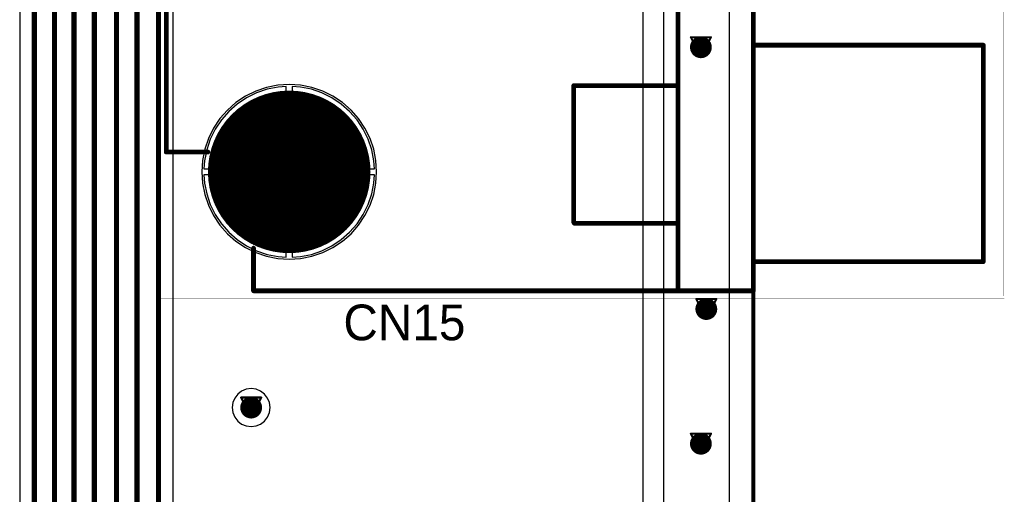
# Model space of a CAD drawing. Header units: millimetres. Extents: x 138 to 555, y 26 to 334.
# Tile 515 of 656: x 350 to 375, y 159 to 171. Entities that reach past the tile are written whole.
import ezdxf

# ---------------------------------------------------------------- set-up
doc = ezdxf.new("R2010")
doc.units = ezdxf.units.MM
for name, color, linetype in [('BottomLayer', 5, 'Continuous'), ('BottomSolder', 6, 'Continuous'), ('DrillDrawing', 1, 'Continuous'), ('KeepOutLayer', 6, 'Continuous'), ('Mechanical20', 56, 'Continuous'), ('Mechanical27', 56, 'Continuous'), ('Mechanical30', 56, 'Continuous'), ('MidLayer1', 16, 'Continuous'), ('MidLayer2', 76, 'Continuous'), ('MidLayer3', 90, 'Continuous'), ('MidLayer4', 156, 'Continuous'), ('MultiLayer', 9, 'Continuous'), ('PadHoleLayer', 156, 'Continuous'), ('TopLayer', 1, 'Continuous'), ('TopOverlay', 2, 'Continuous'), ('TopSolder', 216, 'Continuous'), ('ViaHoleLayer', 16, 'Continuous')]:
    doc.layers.add(name, color=color, linetype=linetype)

# ---------------------------------------------------------------- blocks, each defined once
blk = doc.blocks.new('CON_DB9_MALE_TYCO_3_1634580_2_520')
at = {"layer": 'BottomLayer', "const_width": 2}
blk.add_lwpolyline([(-13.5, 7.5, 1), (-11.5, 7.5, 1)], format="xyb", close=True, dxfattribs=at)
at = {"layer": 'BottomSolder', "const_width": 2.05}
blk.add_lwpolyline([(-13.525, 7.5, 1), (-11.475, 7.5, 1)], format="xyb", close=True, dxfattribs=at)
at = {"layer": 'Mechanical20', "const_width": 0.01}
for points in [[(-15.7, 10.8), (-15.7, 9.65)], [(-15.7, 10.8), (15.7, 10.8)], [(-15.7, 9.65), (-15.7, -10.525)], [(-15.625, -10.5), (15.65, -10.5)]]:
    blk.add_lwpolyline(points, dxfattribs=at)
at = {"layer": 'Mechanical20', "const_width": 0.005}
for points in [[(-15.702, 10.8, 1), (-15.697, 10.8, 1)], [(-15.702, 10.8, 1), (-15.697, 10.8, 1)], [(-15.702, 9.65, 1), (-15.697, 9.65, 1)], [(-15.702, 9.65, 1), (-15.697, 9.65, 1)], [(-15.702, -10.525, 1), (-15.697, -10.525, 1)], [(-15.627, -10.5, 1), (-15.623, -10.5, 1)]]:
    blk.add_lwpolyline(points, format="xyb", close=True, dxfattribs=at)
at = {"layer": 'Mechanical27', "const_width": 0.01}
for points in [[(-12, 10.6), (-12, 8.4)], [(-12, 10.6), (12, 10.6)], [(-15.5, 8.4), (-15.5, -4.2)], [(-15.5, 8.4), (-12, 8.4)], [(-13.775, 0.325), (-13.8, 0.3)], [(-13.8, 0.3), (-13.8, -2.3)], [(-13.775, 0.325), (-10.325, 0.325)], [(-10.325, 0.325), (-10.325, -2.3)], [(-15.5, -2.3), (15.5, -2.3)], [(-15.5, -4.2), (15.5, -4.2)], [(-14.79, -4.2), (-9.33, -4.2)], [(-14.79, -4.2), (-14.79, -10)], [(-9.33, -4.2), (-9.33, -10)], [(-14.79, -10), (-9.33, -10)]]:
    blk.add_lwpolyline(points, dxfattribs=at)
at = {"layer": 'Mechanical27', "const_width": 0.005}
for points in [[(-12.002, 10.6, 1), (-11.997, 10.6, 1)], [(-12.002, 10.6, 1), (-11.997, 10.6, 1)], [(-15.502, 8.4, 1), (-15.498, 8.4, 1)], [(-15.502, 8.4, 1), (-15.498, 8.4, 1)], [(-12.002, 8.4, 1), (-11.997, 8.4, 1)], [(-12.002, 8.4, 1), (-11.997, 8.4, 1)], [(-13.802, 0.3, 1), (-13.798, 0.3, 1)], [(-13.802, 0.3, 1), (-13.798, 0.3, 1)], [(-13.777, 0.325, 1), (-13.772, 0.325, 1)], [(-13.777, 0.325, 1), (-13.772, 0.325, 1)], [(-10.328, 0.325, 1), (-10.323, 0.325, 1)], [(-10.328, 0.325, 1), (-10.323, 0.325, 1)], [(-15.502, -2.3, 1), (-15.498, -2.3, 1)], [(-13.802, -2.3, 1), (-13.798, -2.3, 1)], [(-10.328, -2.3, 1), (-10.323, -2.3, 1)], [(-15.502, -4.2, 1), (-15.498, -4.2, 1)], [(-15.502, -4.2, 1), (-15.498, -4.2, 1)], [(-14.793, -4.2, 1), (-14.788, -4.2, 1)], [(-14.793, -4.2, 1), (-14.788, -4.2, 1)], [(-9.332, -4.2, 1), (-9.327, -4.2, 1)], [(-9.332, -4.2, 1), (-9.327, -4.2, 1)], [(-14.793, -10, 1), (-14.788, -10, 1)], [(-14.793, -10, 1), (-14.788, -10, 1)], [(-9.332, -10, 1), (-9.327, -10, 1)], [(-9.332, -10, 1), (-9.327, -10, 1)]]:
    blk.add_lwpolyline(points, format="xyb", close=True, dxfattribs=at)
at = {"layer": 'MidLayer1', "const_width": 2}
blk.add_lwpolyline([(-13.5, 7.5, 1), (-11.5, 7.5, 1)], format="xyb", close=True, dxfattribs=at)
at = {"layer": 'MidLayer2', "const_width": 2}
blk.add_lwpolyline([(-13.5, 7.5, 1), (-11.5, 7.5, 1)], format="xyb", close=True, dxfattribs=at)
at = {"layer": 'MidLayer3', "const_width": 2}
blk.add_lwpolyline([(-13.5, 7.5, 1), (-11.5, 7.5, 1)], format="xyb", close=True, dxfattribs=at)
at = {"layer": 'MidLayer4', "const_width": 2}
blk.add_lwpolyline([(-13.5, 7.5, 1), (-11.5, 7.5, 1)], format="xyb", close=True, dxfattribs=at)
at = {"layer": 'MultiLayer', "const_width": 2}
blk.add_lwpolyline([(-13.5, 7.5, 1), (-11.5, 7.5, 1)], format="xyb", close=True, dxfattribs=at)
at = {"layer": 'PadHoleLayer', "const_width": 1.65}
blk.add_lwpolyline([(-13.325, 7.5, 1), (-11.675, 7.5, 1)], format="xyb", close=True, dxfattribs=at)
at = {"layer": 'TopLayer', "const_width": 2}
blk.add_lwpolyline([(-13.5, 7.5, 1), (-11.5, 7.5, 1)], format="xyb", close=True, dxfattribs=at)
at = {"layer": 'TopOverlay', "const_width": 0.12}
for points in [[(-12, 10.6), (12, 10.6)], [(-12, 10.6), (-12, 9.55)], [(-15.5, 8.4), (-15.5, -4.2)], [(-15.5, 8.4), (-14.425, 8.4)], [(-13.775, 0.325), (-13.8, 0.3)], [(-13.8, 0.3), (-13.8, -2.3)], [(-13.775, 0.325), (-10.325, 0.325)], [(-10.325, 0.325), (-10.325, -2.3)], [(-15.5, -2.3), (15.5, -2.3)], [(-15.5, -4.2), (15.5, -4.2)], [(-14.765, -4.2), (-9.305, -4.2)], [(-14.765, -4.2), (-14.765, -10)], [(-9.305, -4.2), (-9.305, -10)], [(-14.765, -10), (-9.305, -10)]]:
    blk.add_lwpolyline(points, dxfattribs=at)
at = {"layer": 'TopOverlay', "const_width": 0.06}
for points in [[(-12.03, 10.6, 1), (-11.97, 10.6, 1)], [(-12.03, 10.6, 1), (-11.97, 10.6, 1)], [(-12.03, 9.55, 1), (-11.97, 9.55, 1)], [(-15.53, 8.4, 1), (-15.47, 8.4, 1)], [(-15.53, 8.4, 1), (-15.47, 8.4, 1)], [(-14.455, 8.4, 1), (-14.395, 8.4, 1)], [(-13.83, 0.3, 1), (-13.77, 0.3, 1)], [(-13.83, 0.3, 1), (-13.77, 0.3, 1)], [(-13.805, 0.325, 1), (-13.745, 0.325, 1)], [(-13.805, 0.325, 1), (-13.745, 0.325, 1)], [(-10.355, 0.325, 1), (-10.295, 0.325, 1)], [(-10.355, 0.325, 1), (-10.295, 0.325, 1)], [(-15.53, -2.3, 1), (-15.47, -2.3, 1)], [(-13.83, -2.3, 1), (-13.77, -2.3, 1)], [(-10.355, -2.3, 1), (-10.295, -2.3, 1)], [(-15.53, -4.2, 1), (-15.47, -4.2, 1)], [(-15.53, -4.2, 1), (-15.47, -4.2, 1)], [(-14.795, -4.2, 1), (-14.735, -4.2, 1)], [(-14.795, -4.2, 1), (-14.735, -4.2, 1)], [(-9.335, -4.2, 1), (-9.275, -4.2, 1)], [(-9.335, -4.2, 1), (-9.275, -4.2, 1)], [(-14.795, -10, 1), (-14.735, -10, 1)], [(-14.795, -10, 1), (-14.735, -10, 1)], [(-9.335, -10, 1), (-9.275, -10, 1)], [(-9.335, -10, 1), (-9.275, -10, 1)]]:
    blk.add_lwpolyline(points, format="xyb", close=True, dxfattribs=at)
at = {"layer": 'TopSolder', "const_width": 2.05}
blk.add_lwpolyline([(-13.525, 7.5, 1), (-11.475, 7.5, 1)], format="xyb", close=True, dxfattribs=at)

msp = doc.modelspace()

# ---------------------------------------------------------------- linework, layer by layer
at = {"layer": 'BottomLayer'}
for p, q in [((368.209, 310.896), (368.209, 62.119)), ((354.193, 138.373), (354.193, 190.992)), ((350.324, 183.417), (350.324, 139.982)), ((356.296, 168.848), (356.043, 168.723)), ((356.563, 168.939), (356.296, 168.848)), ((356.839, 168.994), (356.563, 168.939)), ((357.045, 169.007), (356.839, 168.994)), ((357.045, 166.932), (357.045, 169.007)), ((357.402, 168.994), (357.195, 169.007)), ((357.195, 169.007), (357.195, 166.932)), ((357.678, 168.939), (357.402, 168.994)), ((357.945, 168.848), (357.678, 168.939)), ((358.198, 168.723), (357.945, 168.848)), ((356.043, 168.723), (355.809, 168.567)), ((358.432, 168.567), (358.198, 168.723)), ((355.597, 168.381), (355.411, 168.169)), ((355.809, 168.567), (355.597, 168.381)), ((358.644, 168.381), (358.432, 168.567)), ((358.83, 168.169), (358.644, 168.381)), ((355.411, 168.169), (355.255, 167.935)), ((358.986, 167.935), (358.83, 168.169)), ((355.255, 167.935), (355.13, 167.682)), ((359.111, 167.682), (358.986, 167.935)), ((355.13, 167.682), (355.039, 167.415)), ((359.202, 167.415), (359.111, 167.682)), ((355.039, 167.415), (354.984, 167.139)), ((359.257, 167.139), (359.202, 167.415)), ((354.984, 167.139), (354.971, 166.932)), ((359.27, 166.932), (359.257, 167.139)), ((354.971, 166.932), (357.045, 166.932)), ((357.195, 166.932), (359.27, 166.932)), ((357.045, 166.782), (354.971, 166.782)), ((354.971, 166.782), (354.984, 166.576)), ((357.045, 164.708), (357.045, 166.782)), ((359.27, 166.782), (357.195, 166.782)), ((357.195, 166.782), (357.195, 164.708)), ((359.257, 166.576), (359.27, 166.782)), ((354.984, 166.576), (355.039, 166.3)), ((359.202, 166.3), (359.257, 166.576)), ((355.039, 166.3), (355.13, 166.033)), ((359.111, 166.033), (359.202, 166.3)), ((355.13, 166.033), (355.255, 165.78)), ((358.986, 165.78), (359.111, 166.033)), ((355.255, 165.78), (355.411, 165.546)), ((358.83, 165.546), (358.986, 165.78)), ((355.411, 165.546), (355.597, 165.334)), ((358.644, 165.334), (358.83, 165.546)), ((355.597, 165.334), (355.809, 165.148)), ((355.809, 165.148), (356.043, 164.991)), ((358.198, 164.991), (358.432, 165.148)), ((358.432, 165.148), (358.644, 165.334)), ((356.043, 164.991), (356.296, 164.867)), ((356.296, 164.867), (356.563, 164.776)), ((357.678, 164.776), (357.945, 164.867)), ((357.945, 164.867), (358.198, 164.991)), ((356.563, 164.776), (356.839, 164.721)), ((356.839, 164.721), (357.045, 164.708)), ((357.195, 164.708), (357.402, 164.721)), ((357.402, 164.721), (357.678, 164.776))]:
    msp.add_line(p, q, dxfattribs=at)
at = {"layer": 'BottomLayer', "const_width": 0.13}
for points in [[(353.825, 138.373), (353.825, 190.992)], [(352.763, 139.053), (352.763, 190.613)], [(353.283, 138.688), (353.283, 190.828)], [(352.208, 139.167), (352.208, 190.435)], [(351.695, 139.439), (351.695, 190.219)], [(351.204, 139.621), (351.204, 189.888)], [(350.692, 139.829), (350.692, 189.616)]]:
    msp.add_lwpolyline(points, dxfattribs=at)
at = {"layer": 'BottomLayer', "const_width": 0.275}
for points in [[(367.363, 170, 1), (367.638, 170, 1)], [(367.499, 163.397, 1), (367.774, 163.397, 1)], [(356.023, 160.912, 1), (356.298, 160.912, 1)], [(367.363, 160, 1), (367.638, 160, 1)]]:
    msp.add_lwpolyline(points, format="xyb", close=True, dxfattribs=at)
at = {"layer": 'DrillDrawing'}
for points, const_width in [([(368.82, 61.507), (368.82, 311.507)], 0.1), ([(367.246, 170.254), (367.754, 170.254)], 0.0508), ([(367.246, 170.254), (367.5, 169.746)], 0.0508), ([(367.348, 170.152), (367.652, 170.152)], 0.0508), ([(367.348, 170.152), (367.5, 169.848)], 0.0508), ([(367.5, 169.746), (367.754, 170.254)], 0.0508), ([(367.5, 169.848), (367.652, 170.152)], 0.0508), ([(356.866, 167.111), (357.374, 167.111)], 0.0508), ([(356.866, 166.603), (356.866, 167.111)], 0.0508), ([(357.374, 166.603), (357.374, 167.111)], 0.0508), ([(356.968, 167.01), (357.273, 167.01)], 0.0508), ([(356.968, 166.705), (356.968, 167.01)], 0.0508), ([(357.273, 166.705), (357.273, 167.01)], 0.0508), ([(356.866, 166.603), (357.374, 166.603)], 0.0508), ([(356.968, 166.705), (357.273, 166.705)], 0.0508), ([(367.382, 163.651), (367.89, 163.651)], 0.0508), ([(367.382, 163.651), (367.636, 163.143)], 0.0508), ([(367.636, 163.143), (367.89, 163.651)], 0.0508), ([(367.484, 163.549), (367.789, 163.549)], 0.0508), ([(367.484, 163.549), (367.636, 163.245)], 0.0508), ([(367.636, 163.245), (367.789, 163.549)], 0.0508), ([(355.906, 161.166), (356.414, 161.166)], 0.0508), ([(355.906, 161.166), (356.16, 160.658)], 0.0508), ([(356.16, 160.658), (356.414, 161.166)], 0.0508), ([(356.008, 161.064), (356.312, 161.064)], 0.0508), ([(356.008, 161.064), (356.16, 160.759)], 0.0508), ([(356.16, 160.759), (356.312, 161.064)], 0.0508), ([(367.246, 160.254), (367.754, 160.254)], 0.0508), ([(367.246, 160.254), (367.5, 159.746)], 0.0508), ([(367.348, 160.152), (367.652, 160.152)], 0.0508), ([(367.348, 160.152), (367.5, 159.848)], 0.0508), ([(367.5, 159.746), (367.754, 160.254)], 0.0508), ([(367.5, 159.848), (367.652, 160.152)], 0.0508)]:
    msp.add_lwpolyline(points, dxfattribs=dict(at, const_width=const_width))
at = {"layer": 'DrillDrawing', "const_width": 0.0254}
for points in [[(367.233, 170.254, 1), (367.259, 170.254, 1)], [(367.233, 170.254, 1), (367.259, 170.254, 1)], [(367.335, 170.152, 1), (367.36, 170.152, 1)], [(367.335, 170.152, 1), (367.36, 170.152, 1)], [(367.64, 170.152, 1), (367.665, 170.152, 1)], [(367.64, 170.152, 1), (367.665, 170.152, 1)], [(367.741, 170.254, 1), (367.767, 170.254, 1)], [(367.741, 170.254, 1), (367.767, 170.254, 1)], [(367.487, 169.848, 1), (367.513, 169.848, 1)], [(367.487, 169.848, 1), (367.513, 169.848, 1)], [(367.487, 169.746, 1), (367.513, 169.746, 1)], [(367.487, 169.746, 1), (367.513, 169.746, 1)], [(356.854, 167.111, 1), (356.879, 167.111, 1)], [(356.854, 167.111, 1), (356.879, 167.111, 1)], [(357.362, 167.111, 1), (357.387, 167.111, 1)], [(357.362, 167.111, 1), (357.387, 167.111, 1)], [(356.955, 167.01, 1), (356.981, 167.01, 1)], [(356.955, 167.01, 1), (356.981, 167.01, 1)], [(357.26, 167.01, 1), (357.286, 167.01, 1)], [(357.26, 167.01, 1), (357.286, 167.01, 1)], [(356.854, 166.603, 1), (356.879, 166.603, 1)], [(356.854, 166.603, 1), (356.879, 166.603, 1)], [(356.955, 166.705, 1), (356.981, 166.705, 1)], [(356.955, 166.705, 1), (356.981, 166.705, 1)], [(357.26, 166.705, 1), (357.286, 166.705, 1)], [(357.26, 166.705, 1), (357.286, 166.705, 1)], [(357.362, 166.603, 1), (357.387, 166.603, 1)], [(357.362, 166.603, 1), (357.387, 166.603, 1)], [(367.37, 163.651, 1), (367.395, 163.651, 1)], [(367.37, 163.651, 1), (367.395, 163.651, 1)], [(367.878, 163.651, 1), (367.903, 163.651, 1)], [(367.878, 163.651, 1), (367.903, 163.651, 1)], [(367.471, 163.549, 1), (367.497, 163.549, 1)], [(367.471, 163.549, 1), (367.497, 163.549, 1)], [(367.776, 163.549, 1), (367.801, 163.549, 1)], [(367.776, 163.549, 1), (367.801, 163.549, 1)], [(367.624, 163.245, 1), (367.649, 163.245, 1)], [(367.624, 163.245, 1), (367.649, 163.245, 1)], [(367.624, 163.143, 1), (367.649, 163.143, 1)], [(367.624, 163.143, 1), (367.649, 163.143, 1)], [(355.893, 161.166, 1), (355.919, 161.166, 1)], [(355.893, 161.166, 1), (355.919, 161.166, 1)], [(356.401, 161.166, 1), (356.427, 161.166, 1)], [(356.401, 161.166, 1), (356.427, 161.166, 1)], [(355.995, 161.064, 1), (356.02, 161.064, 1)], [(355.995, 161.064, 1), (356.02, 161.064, 1)], [(356.3, 161.064, 1), (356.325, 161.064, 1)], [(356.3, 161.064, 1), (356.325, 161.064, 1)], [(356.147, 160.759, 1), (356.173, 160.759, 1)], [(356.147, 160.759, 1), (356.173, 160.759, 1)], [(356.147, 160.658, 1), (356.173, 160.658, 1)], [(356.147, 160.658, 1), (356.173, 160.658, 1)], [(367.233, 160.254, 1), (367.259, 160.254, 1)], [(367.233, 160.254, 1), (367.259, 160.254, 1)], [(367.335, 160.152, 1), (367.36, 160.152, 1)], [(367.335, 160.152, 1), (367.36, 160.152, 1)], [(367.64, 160.152, 1), (367.665, 160.152, 1)], [(367.64, 160.152, 1), (367.665, 160.152, 1)], [(367.741, 160.254, 1), (367.767, 160.254, 1)], [(367.741, 160.254, 1), (367.767, 160.254, 1)], [(367.487, 159.848, 1), (367.513, 159.848, 1)], [(367.487, 159.848, 1), (367.513, 159.848, 1)], [(367.487, 159.746, 1), (367.513, 159.746, 1)], [(367.487, 159.746, 1), (367.513, 159.746, 1)]]:
    msp.add_lwpolyline(points, format="xyb", close=True, dxfattribs=at)
at = {"layer": 'KeepOutLayer', "const_width": 0.1}
msp.add_lwpolyline([(368.82, 61.507), (368.82, 311.507)], dxfattribs=at)
at = {"layer": 'Mechanical27', "const_width": 0.1}
msp.add_lwpolyline([(368.82, 61.507), (368.82, 311.507)], dxfattribs=at)
at = {"layer": 'Mechanical30', "const_width": 0.1}
msp.add_lwpolyline([(368.82, 61.507), (368.82, 311.507)], dxfattribs=at)
at = {"layer": 'MidLayer1'}
for p, q in [((366.034, 184.962), (366.034, 112.292)), ((356.277, 168.894), (356.018, 168.767)), ((356.55, 168.987), (356.277, 168.894)), ((356.833, 169.043), (356.55, 168.987)), ((357.12, 169.062), (356.833, 169.043)), ((357.408, 169.043), (357.12, 169.062)), ((357.691, 168.987), (357.408, 169.043)), ((357.964, 168.894), (357.691, 168.987)), ((358.223, 168.767), (357.964, 168.894)), ((355.778, 168.607), (355.561, 168.416)), ((356.018, 168.767), (355.778, 168.607)), ((358.463, 168.607), (358.223, 168.767)), ((358.679, 168.416), (358.463, 168.607)), ((355.561, 168.416), (355.371, 168.2)), ((358.87, 168.2), (358.679, 168.416)), ((355.371, 168.2), (355.211, 167.96)), ((359.03, 167.96), (358.87, 168.2)), ((355.211, 167.96), (355.084, 167.701)), ((359.157, 167.701), (359.03, 167.96)), ((355.084, 167.701), (354.991, 167.428)), ((359.25, 167.428), (359.157, 167.701)), ((354.991, 167.428), (354.935, 167.145)), ((359.306, 167.145), (359.25, 167.428)), ((354.935, 167.145), (354.916, 166.857)), ((359.325, 166.857), (359.306, 167.145)), ((354.916, 166.857), (354.935, 166.57)), ((359.306, 166.57), (359.325, 166.857)), ((354.935, 166.57), (354.991, 166.287)), ((359.25, 166.287), (359.306, 166.57)), ((354.991, 166.287), (355.084, 166.014)), ((359.157, 166.014), (359.25, 166.287)), ((355.084, 166.014), (355.211, 165.755)), ((359.03, 165.755), (359.157, 166.014)), ((355.211, 165.755), (355.371, 165.515)), ((358.87, 165.515), (359.03, 165.755)), ((355.371, 165.515), (355.561, 165.298)), ((358.679, 165.298), (358.87, 165.515)), ((355.561, 165.298), (355.778, 165.108)), ((355.778, 165.108), (356.018, 164.948)), ((358.223, 164.948), (358.463, 165.108)), ((358.463, 165.108), (358.679, 165.298)), ((356.018, 164.948), (356.277, 164.82)), ((357.964, 164.82), (358.223, 164.948)), ((356.277, 164.82), (356.55, 164.728)), ((356.55, 164.728), (356.833, 164.672)), ((356.833, 164.672), (357.12, 164.653)), ((357.12, 164.653), (357.408, 164.672)), ((357.408, 164.672), (357.691, 164.728)), ((357.691, 164.728), (357.964, 164.82)), ((356.036, 161.374), (355.921, 161.327)), ((356.16, 161.391), (356.036, 161.374)), ((356.284, 161.374), (356.16, 161.391)), ((356.4, 161.327), (356.284, 161.374)), ((355.745, 161.151), (355.697, 161.036)), ((355.821, 161.25), (355.745, 161.151)), ((355.921, 161.327), (355.821, 161.25)), ((356.499, 161.25), (356.4, 161.327)), ((356.575, 161.151), (356.499, 161.25)), ((356.623, 161.036), (356.575, 161.151)), ((355.697, 161.036), (355.681, 160.912)), ((355.681, 160.912), (355.697, 160.788)), ((356.639, 160.912), (356.623, 161.036)), ((356.623, 160.788), (356.639, 160.912)), ((355.697, 160.788), (355.745, 160.672)), ((355.745, 160.672), (355.821, 160.573)), ((356.499, 160.573), (356.575, 160.672)), ((356.575, 160.672), (356.623, 160.788)), ((355.821, 160.573), (355.921, 160.497)), ((355.921, 160.497), (356.036, 160.449)), ((356.036, 160.449), (356.16, 160.433)), ((356.16, 160.433), (356.284, 160.449)), ((356.284, 160.449), (356.4, 160.497)), ((356.4, 160.497), (356.499, 160.573))]:
    msp.add_line(p, q, dxfattribs=at)
at = {"layer": 'MidLayer1', "const_width": 0.275}
for points in [[(367.363, 170, 1), (367.638, 170, 1)], [(367.499, 163.397, 1), (367.774, 163.397, 1)], [(356.023, 160.912, 1), (356.298, 160.912, 1)], [(367.363, 160, 1), (367.638, 160, 1)]]:
    msp.add_lwpolyline(points, format="xyb", close=True, dxfattribs=at)
at = {"layer": 'MidLayer2'}
for p, q in [((368.209, 310.896), (368.209, 62.119)), ((356.296, 168.848), (356.043, 168.723)), ((356.563, 168.939), (356.296, 168.848)), ((356.839, 168.994), (356.563, 168.939)), ((357.045, 169.007), (356.839, 168.994)), ((357.045, 166.932), (357.045, 169.007)), ((357.402, 168.994), (357.195, 169.007)), ((357.195, 169.007), (357.195, 166.932)), ((357.678, 168.939), (357.402, 168.994)), ((357.945, 168.848), (357.678, 168.939)), ((358.198, 168.723), (357.945, 168.848)), ((356.043, 168.723), (355.809, 168.567)), ((358.432, 168.567), (358.198, 168.723)), ((355.597, 168.381), (355.411, 168.169)), ((355.809, 168.567), (355.597, 168.381)), ((358.644, 168.381), (358.432, 168.567)), ((358.83, 168.169), (358.644, 168.381)), ((355.411, 168.169), (355.255, 167.935)), ((358.986, 167.935), (358.83, 168.169)), ((355.255, 167.935), (355.13, 167.682)), ((359.111, 167.682), (358.986, 167.935)), ((355.13, 167.682), (355.039, 167.415)), ((359.202, 167.415), (359.111, 167.682)), ((355.039, 167.415), (354.984, 167.139)), ((359.257, 167.139), (359.202, 167.415)), ((354.984, 167.139), (354.971, 166.932)), ((359.27, 166.932), (359.257, 167.139)), ((354.971, 166.932), (357.045, 166.932)), ((357.195, 166.932), (359.27, 166.932)), ((357.045, 166.782), (354.971, 166.782)), ((354.971, 166.782), (354.984, 166.576)), ((357.045, 164.708), (357.045, 166.782)), ((359.27, 166.782), (357.195, 166.782)), ((357.195, 166.782), (357.195, 164.708)), ((359.257, 166.576), (359.27, 166.782)), ((354.984, 166.576), (355.039, 166.3)), ((359.202, 166.3), (359.257, 166.576)), ((355.039, 166.3), (355.13, 166.033)), ((359.111, 166.033), (359.202, 166.3)), ((355.13, 166.033), (355.255, 165.78)), ((358.986, 165.78), (359.111, 166.033)), ((355.255, 165.78), (355.411, 165.546)), ((358.83, 165.546), (358.986, 165.78)), ((355.411, 165.546), (355.597, 165.334)), ((358.644, 165.334), (358.83, 165.546)), ((355.597, 165.334), (355.809, 165.148)), ((355.809, 165.148), (356.043, 164.991)), ((358.198, 164.991), (358.432, 165.148)), ((358.432, 165.148), (358.644, 165.334)), ((356.043, 164.991), (356.296, 164.867)), ((356.296, 164.867), (356.563, 164.776)), ((357.678, 164.776), (357.945, 164.867)), ((357.945, 164.867), (358.198, 164.991)), ((356.563, 164.776), (356.839, 164.721)), ((356.839, 164.721), (357.045, 164.708)), ((357.195, 164.708), (357.402, 164.721)), ((357.402, 164.721), (357.678, 164.776))]:
    msp.add_line(p, q, dxfattribs=at)
at = {"layer": 'MidLayer2', "const_width": 0.275}
for points in [[(367.363, 170, 1), (367.638, 170, 1)], [(367.499, 163.397, 1), (367.774, 163.397, 1)], [(356.023, 160.912, 1), (356.298, 160.912, 1)], [(367.363, 160, 1), (367.638, 160, 1)]]:
    msp.add_lwpolyline(points, format="xyb", close=True, dxfattribs=at)
at = {"layer": 'MidLayer3'}
for p, q in [((368.209, 310.896), (368.209, 62.119)), ((356.296, 168.848), (356.043, 168.723)), ((356.563, 168.939), (356.296, 168.848)), ((356.839, 168.994), (356.563, 168.939)), ((357.045, 169.007), (356.839, 168.994)), ((357.045, 166.932), (357.045, 169.007)), ((357.402, 168.994), (357.195, 169.007)), ((357.195, 169.007), (357.195, 166.932)), ((357.678, 168.939), (357.402, 168.994)), ((357.945, 168.848), (357.678, 168.939)), ((358.198, 168.723), (357.945, 168.848)), ((356.043, 168.723), (355.809, 168.567)), ((358.432, 168.567), (358.198, 168.723)), ((355.597, 168.381), (355.411, 168.169)), ((355.809, 168.567), (355.597, 168.381)), ((358.644, 168.381), (358.432, 168.567)), ((358.83, 168.169), (358.644, 168.381)), ((355.411, 168.169), (355.255, 167.935)), ((358.986, 167.935), (358.83, 168.169)), ((355.255, 167.935), (355.13, 167.682)), ((359.111, 167.682), (358.986, 167.935)), ((355.13, 167.682), (355.039, 167.415)), ((359.202, 167.415), (359.111, 167.682)), ((355.039, 167.415), (354.984, 167.139)), ((359.257, 167.139), (359.202, 167.415)), ((354.984, 167.139), (354.971, 166.932)), ((359.27, 166.932), (359.257, 167.139)), ((354.971, 166.932), (357.045, 166.932)), ((357.195, 166.932), (359.27, 166.932)), ((357.045, 166.782), (354.971, 166.782)), ((354.971, 166.782), (354.984, 166.576)), ((357.045, 164.708), (357.045, 166.782)), ((359.27, 166.782), (357.195, 166.782)), ((357.195, 166.782), (357.195, 164.708)), ((359.257, 166.576), (359.27, 166.782)), ((354.984, 166.576), (355.039, 166.3)), ((359.202, 166.3), (359.257, 166.576)), ((355.039, 166.3), (355.13, 166.033)), ((359.111, 166.033), (359.202, 166.3)), ((355.13, 166.033), (355.255, 165.78)), ((358.986, 165.78), (359.111, 166.033)), ((355.255, 165.78), (355.411, 165.546)), ((358.83, 165.546), (358.986, 165.78)), ((355.411, 165.546), (355.597, 165.334)), ((358.644, 165.334), (358.83, 165.546)), ((355.597, 165.334), (355.809, 165.148)), ((355.809, 165.148), (356.043, 164.991)), ((358.198, 164.991), (358.432, 165.148)), ((358.432, 165.148), (358.644, 165.334)), ((356.043, 164.991), (356.296, 164.867)), ((356.296, 164.867), (356.563, 164.776)), ((357.678, 164.776), (357.945, 164.867)), ((357.945, 164.867), (358.198, 164.991)), ((356.563, 164.776), (356.839, 164.721)), ((356.839, 164.721), (357.045, 164.708)), ((357.195, 164.708), (357.402, 164.721)), ((357.402, 164.721), (357.678, 164.776))]:
    msp.add_line(p, q, dxfattribs=at)
at = {"layer": 'MidLayer3', "const_width": 0.275}
for points in [[(367.363, 170, 1), (367.638, 170, 1)], [(367.499, 163.397, 1), (367.774, 163.397, 1)], [(356.023, 160.912, 1), (356.298, 160.912, 1)], [(367.363, 160, 1), (367.638, 160, 1)]]:
    msp.add_lwpolyline(points, format="xyb", close=True, dxfattribs=at)
at = {"layer": 'MidLayer4'}
for p, q in [((366.558, 214.489), (366.558, 112.147)), ((356.277, 168.894), (356.018, 168.767)), ((356.55, 168.987), (356.277, 168.894)), ((356.833, 169.043), (356.55, 168.987)), ((357.12, 169.062), (356.833, 169.043)), ((357.408, 169.043), (357.12, 169.062)), ((357.691, 168.987), (357.408, 169.043)), ((357.964, 168.894), (357.691, 168.987)), ((358.223, 168.767), (357.964, 168.894)), ((355.778, 168.607), (355.561, 168.416)), ((356.018, 168.767), (355.778, 168.607)), ((358.463, 168.607), (358.223, 168.767)), ((358.679, 168.416), (358.463, 168.607)), ((355.561, 168.416), (355.371, 168.2)), ((358.87, 168.2), (358.679, 168.416)), ((355.371, 168.2), (355.211, 167.96)), ((359.03, 167.96), (358.87, 168.2)), ((355.211, 167.96), (355.084, 167.701)), ((359.157, 167.701), (359.03, 167.96)), ((355.084, 167.701), (354.991, 167.428)), ((359.25, 167.428), (359.157, 167.701)), ((354.991, 167.428), (354.935, 167.145)), ((359.306, 167.145), (359.25, 167.428)), ((354.935, 167.145), (354.916, 166.857)), ((359.325, 166.857), (359.306, 167.145)), ((354.916, 166.857), (354.935, 166.57)), ((359.306, 166.57), (359.325, 166.857)), ((354.935, 166.57), (354.991, 166.287)), ((359.25, 166.287), (359.306, 166.57)), ((354.991, 166.287), (355.084, 166.014)), ((359.157, 166.014), (359.25, 166.287)), ((355.084, 166.014), (355.211, 165.755)), ((359.03, 165.755), (359.157, 166.014)), ((355.211, 165.755), (355.371, 165.515)), ((358.87, 165.515), (359.03, 165.755)), ((355.371, 165.515), (355.561, 165.298)), ((358.679, 165.298), (358.87, 165.515)), ((355.561, 165.298), (355.778, 165.108)), ((355.778, 165.108), (356.018, 164.948)), ((358.223, 164.948), (358.463, 165.108)), ((358.463, 165.108), (358.679, 165.298)), ((356.018, 164.948), (356.277, 164.82)), ((357.964, 164.82), (358.223, 164.948)), ((356.277, 164.82), (356.55, 164.728)), ((356.55, 164.728), (356.833, 164.672)), ((356.833, 164.672), (357.12, 164.653)), ((357.12, 164.653), (357.408, 164.672)), ((357.408, 164.672), (357.691, 164.728)), ((357.691, 164.728), (357.964, 164.82)), ((356.036, 161.374), (355.921, 161.327)), ((356.16, 161.391), (356.036, 161.374)), ((356.284, 161.374), (356.16, 161.391)), ((356.4, 161.327), (356.284, 161.374)), ((355.745, 161.151), (355.697, 161.036)), ((355.821, 161.25), (355.745, 161.151)), ((355.921, 161.327), (355.821, 161.25)), ((356.499, 161.25), (356.4, 161.327)), ((356.575, 161.151), (356.499, 161.25)), ((356.623, 161.036), (356.575, 161.151)), ((355.697, 161.036), (355.681, 160.912)), ((355.681, 160.912), (355.697, 160.788)), ((356.639, 160.912), (356.623, 161.036)), ((356.623, 160.788), (356.639, 160.912)), ((355.697, 160.788), (355.745, 160.672)), ((355.745, 160.672), (355.821, 160.573)), ((356.499, 160.573), (356.575, 160.672)), ((356.575, 160.672), (356.623, 160.788)), ((355.821, 160.573), (355.921, 160.497)), ((355.921, 160.497), (356.036, 160.449)), ((356.036, 160.449), (356.16, 160.433)), ((356.16, 160.433), (356.284, 160.449)), ((356.284, 160.449), (356.4, 160.497)), ((356.4, 160.497), (356.499, 160.573))]:
    msp.add_line(p, q, dxfattribs=at)
at = {"layer": 'MidLayer4', "const_width": 0.275}
for points in [[(367.363, 170, 1), (367.638, 170, 1)], [(367.499, 163.397, 1), (367.774, 163.397, 1)], [(356.023, 160.912, 1), (356.298, 160.912, 1)], [(367.363, 160, 1), (367.638, 160, 1)]]:
    msp.add_lwpolyline(points, format="xyb", close=True, dxfattribs=at)
at = {"layer": 'MultiLayer', "const_width": 0.275}
for points in [[(367.363, 170, 1), (367.638, 170, 1)], [(367.499, 163.397, 1), (367.774, 163.397, 1)], [(356.023, 160.912, 1), (356.298, 160.912, 1)], [(367.363, 160, 1), (367.638, 160, 1)]]:
    msp.add_lwpolyline(points, format="xyb", close=True, dxfattribs=at)
at = {"layer": 'TopLayer'}
for p, q in [((368.209, 310.896), (368.209, 62.119)), ((356.296, 168.848), (356.043, 168.723)), ((356.563, 168.939), (356.296, 168.848)), ((356.839, 168.994), (356.563, 168.939)), ((357.045, 169.007), (356.839, 168.994)), ((357.045, 166.932), (357.045, 169.007)), ((357.402, 168.994), (357.195, 169.007)), ((357.195, 169.007), (357.195, 166.932)), ((357.678, 168.939), (357.402, 168.994)), ((357.945, 168.848), (357.678, 168.939)), ((358.198, 168.723), (357.945, 168.848)), ((356.043, 168.723), (355.809, 168.567)), ((358.432, 168.567), (358.198, 168.723)), ((355.597, 168.381), (355.411, 168.169)), ((355.809, 168.567), (355.597, 168.381)), ((358.644, 168.381), (358.432, 168.567)), ((358.83, 168.169), (358.644, 168.381)), ((355.411, 168.169), (355.255, 167.935)), ((358.986, 167.935), (358.83, 168.169)), ((355.255, 167.935), (355.13, 167.682)), ((359.111, 167.682), (358.986, 167.935)), ((355.13, 167.682), (355.039, 167.415)), ((359.202, 167.415), (359.111, 167.682)), ((355.039, 167.415), (354.984, 167.139)), ((359.257, 167.139), (359.202, 167.415)), ((354.984, 167.139), (354.971, 166.932)), ((359.27, 166.932), (359.257, 167.139)), ((354.971, 166.932), (357.045, 166.932)), ((357.195, 166.932), (359.27, 166.932)), ((357.045, 166.782), (354.971, 166.782)), ((354.971, 166.782), (354.984, 166.576)), ((357.045, 164.708), (357.045, 166.782)), ((359.27, 166.782), (357.195, 166.782)), ((357.195, 166.782), (357.195, 164.708)), ((359.257, 166.576), (359.27, 166.782)), ((354.984, 166.576), (355.039, 166.3)), ((359.202, 166.3), (359.257, 166.576)), ((355.039, 166.3), (355.13, 166.033)), ((359.111, 166.033), (359.202, 166.3)), ((355.13, 166.033), (355.255, 165.78)), ((358.986, 165.78), (359.111, 166.033)), ((355.255, 165.78), (355.411, 165.546)), ((358.83, 165.546), (358.986, 165.78)), ((355.411, 165.546), (355.597, 165.334)), ((358.644, 165.334), (358.83, 165.546)), ((355.597, 165.334), (355.809, 165.148)), ((355.809, 165.148), (356.043, 164.991)), ((358.198, 164.991), (358.432, 165.148)), ((358.432, 165.148), (358.644, 165.334)), ((356.043, 164.991), (356.296, 164.867)), ((356.296, 164.867), (356.563, 164.776)), ((357.678, 164.776), (357.945, 164.867)), ((357.945, 164.867), (358.198, 164.991)), ((356.563, 164.776), (356.839, 164.721)), ((356.839, 164.721), (357.045, 164.708)), ((357.195, 164.708), (357.402, 164.721)), ((357.402, 164.721), (357.678, 164.776))]:
    msp.add_line(p, q, dxfattribs=at)
at = {"layer": 'TopLayer', "const_width": 0.275}
for points in [[(367.363, 170, 1), (367.638, 170, 1)], [(367.499, 163.397, 1), (367.774, 163.397, 1)], [(356.023, 160.912, 1), (356.298, 160.912, 1)], [(367.363, 160, 1), (367.638, 160, 1)]]:
    msp.add_lwpolyline(points, format="xyb", close=True, dxfattribs=at)
at = {"layer": 'ViaHoleLayer', "const_width": 0.15}
for points in [[(367.425, 170, 1), (367.575, 170, 1)], [(367.561, 163.397, 1), (367.711, 163.397, 1)], [(356.085, 160.912, 1), (356.235, 160.912, 1)], [(367.425, 160, 1), (367.575, 160, 1)]]:
    msp.add_lwpolyline(points, format="xyb", close=True, dxfattribs=at)

# ---------------------------------------------------------------- block references
at = {"rotation": 90}
msp.add_blockref('CON_DB9_MALE_TYCO_3_1634580_2_520', (364.62, 179.357), dxfattribs=at)

# ---------------------------------------------------------------- texts
at = {"layer": 'TopOverlay'}
msp.add_text('CN15', height=0.9, dxfattribs=at).set_placement((358.486, 162.61))

doc.saveas('drawing.dxf')
